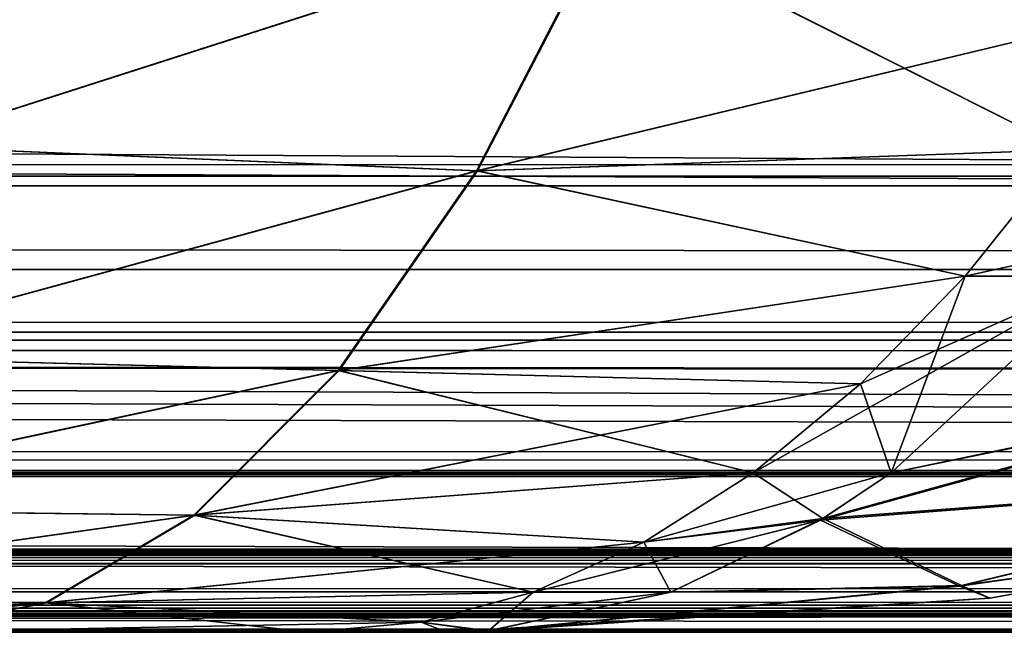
# Model space of a CAD drawing. Header units: millimetres. Extents: x -125 to 125, y -4 to 54.
# Tile 68 of 612: x -108.472 to -108.016, y -2 to -1.716. Entities that reach past the tile are written whole.
import ezdxf

# ---------------------------------------------------------------- set-up
doc = ezdxf.new("R2010")
doc.units = ezdxf.units.MM
doc.header["$LTSCALE"] = 65.185185
for name, color, linetype in [('105', 7, 'CONTINUOUS'), ('106', 7, 'CONTINUOUS'), ('107', 7, 'CONTINUOUS'), ('108', 7, 'CONTINUOUS'), ('112', 7, 'CONTINUOUS'), ('113', 7, 'CONTINUOUS'), ('116', 7, 'CONTINUOUS'), ('173', 7, 'CONTINUOUS'), ('175', 7, 'CONTINUOUS'), ('18', 7, 'CONTINUOUS'), ('22', 7, 'CONTINUOUS'), ('6', 7, 'CONTINUOUS'), ('69', 7, 'CONTINUOUS'), ('70', 7, 'CONTINUOUS'), ('71', 7, 'CONTINUOUS'), ('72', 7, 'CONTINUOUS'), ('76', 7, 'CONTINUOUS'), ('77', 7, 'CONTINUOUS'), ('80', 7, 'CONTINUOUS')]:
    doc.layers.add(name, color=color, linetype=linetype)

msp = doc.modelspace()

# ---------------------------------------------------------------- linework, layer by layer
at = {"layer": '105', "color": 7, "linetype": 'Continuous'}
for points in [[(-108.33803, -2, -75.64043), (-108.52947, -2, -74.29017), (-108.52915, -2, -75.70972), (-108.33803, -2, -75.64043)], [(-108.33803, -2, -74.35957), (-108.52947, -2, -74.29017), (-108.33803, -2, -75.64043), (-108.33803, -2, -74.35957)], [(-108.27414, -2, -75.61401), (-108.33803, -2, -74.35957), (-108.33803, -2, -75.64043), (-108.27414, -2, -75.61401)], [(-108.27414, -2, -74.38599), (-108.33803, -2, -74.35957), (-108.27414, -2, -75.61401), (-108.27414, -2, -74.38599)]]:
    msp.add_3dface(points, dxfattribs=at)
at = {"layer": '106', "color": 7, "linetype": 'Continuous'}
for points in [[(-107.81978, -1.9477, -74.38599), (-108.0227, -1.98413, -74.38599), (-107.82348, -1.94856, -75.61401), (-107.81978, -1.9477, -74.38599)], [(-107.82348, -1.94856, -75.61401), (-108.0227, -1.98413, -74.38599), (-108.0227, -1.98413, -75.61401), (-107.82348, -1.94856, -75.61401)], [(-108.0227, -1.98413, -74.38599), (-108.27414, -2, -74.38599), (-108.0227, -1.98413, -75.61401), (-108.0227, -1.98413, -74.38599)], [(-108.27414, -2, -74.38599), (-108.27414, -2, -75.61401), (-108.0227, -1.98413, -75.61401), (-108.27414, -2, -74.38599)]]:
    msp.add_3dface(points, dxfattribs=at)
at = {"layer": '107', "color": 7, "linetype": 'Continuous'}
for points in [[(-108.03411, -1.83503, -73.62451), (-107.9553, -1.8176, -73.61483), (-107.98706, -1.77658, -73.51071), (-108.03411, -1.83503, -73.62451)], [(-107.97022, -1.83503, -73.65093), (-107.9553, -1.8176, -73.61483), (-108.03411, -1.83503, -73.62451), (-107.97022, -1.83503, -73.65093)], [(-108.13223, -1.92611, -73.86182), (-107.97022, -1.83503, -73.65093), (-108.08258, -1.88494, -73.74173), (-108.13223, -1.92611, -73.86182)], [(-108.06834, -1.92611, -73.88824), (-107.97022, -1.83503, -73.65093), (-108.13223, -1.92611, -73.86182), (-108.06834, -1.92611, -73.88824)], [(-108.08258, -1.88494, -73.74173), (-107.97022, -1.83503, -73.65093), (-108.03411, -1.83503, -73.62451), (-108.08258, -1.88494, -73.74173)], [(-108.18284, -1.95832, -73.98422), (-108.06834, -1.92611, -73.88824), (-108.13223, -1.92611, -73.86182), (-108.18284, -1.95832, -73.98422)], [(-108.10104, -1.94802, -73.96733), (-108.06834, -1.92611, -73.88824), (-108.18284, -1.95832, -73.98422), (-108.10104, -1.94802, -73.96733)], [(-108.23417, -1.98144, -74.10837), (-108.10104, -1.94802, -73.96733), (-108.18284, -1.95832, -73.98422), (-108.23417, -1.98144, -74.10837)], [(-108.17028, -1.98144, -74.13478), (-108.10104, -1.94802, -73.96733), (-108.23417, -1.98144, -74.10837), (-108.17028, -1.98144, -74.13478)], [(-108.28598, -1.99535, -74.23368), (-108.17028, -1.98144, -74.13478), (-108.23417, -1.98144, -74.10837), (-108.28598, -1.99535, -74.23368)], [(-108.25584, -1.99943, -74.34174), (-108.17028, -1.98144, -74.13478), (-108.28598, -1.99535, -74.23368), (-108.25584, -1.99943, -74.34174)], [(-108.33803, -2, -74.35957), (-108.25584, -1.99943, -74.34174), (-108.28598, -1.99535, -74.23368), (-108.33803, -2, -74.35957)], [(-108.33803, -2, -74.35957), (-108.27414, -2, -74.38599), (-108.25584, -1.99943, -74.34174), (-108.33803, -2, -74.35957)]]:
    msp.add_3dface(points, dxfattribs=at)
at = {"layer": '108', "color": 7, "linetype": 'Continuous'}
for points in [[(-108.52866, -1.77486, -73.33729), (-108.2, -1.66941, -73.23922), (-108.48445, -1.65201, -73.13665), (-108.52866, -1.77486, -73.33729)], [(-108.26035, -1.78624, -73.43174), (-108.2, -1.66941, -73.23922), (-108.52866, -1.77486, -73.33729), (-108.26035, -1.78624, -73.43174)], [(-108.26035, -1.78624, -73.43174), (-107.94164, -1.70989, -73.40085), (-108.2, -1.66941, -73.23922), (-108.26035, -1.78624, -73.43174)], [(-107.98706, -1.77658, -73.51071), (-107.94164, -1.70989, -73.40085), (-108.26035, -1.78624, -73.43174), (-107.98706, -1.77658, -73.51071)], [(-108.57571, -1.87229, -73.55083), (-108.26035, -1.78624, -73.43174), (-108.52866, -1.77486, -73.33729), (-108.57571, -1.87229, -73.55083)], [(-108.03411, -1.83503, -73.62451), (-107.98706, -1.77658, -73.51071), (-108.26035, -1.78624, -73.43174), (-108.03411, -1.83503, -73.62451)], [(-108.32437, -1.8788, -73.63593), (-108.26035, -1.78624, -73.43174), (-108.57571, -1.87229, -73.55083), (-108.32437, -1.8788, -73.63593)], [(-108.32437, -1.8788, -73.63593), (-108.03411, -1.83503, -73.62451), (-108.26035, -1.78624, -73.43174), (-108.32437, -1.8788, -73.63593)], [(-108.08258, -1.88494, -73.74173), (-108.03411, -1.83503, -73.62451), (-108.32437, -1.8788, -73.63593), (-108.08258, -1.88494, -73.74173)], [(-108.62494, -1.9429, -73.7742), (-108.32437, -1.8788, -73.63593), (-108.57571, -1.87229, -73.55083), (-108.62494, -1.9429, -73.7742)], [(-108.39117, -1.94583, -73.84901), (-108.32437, -1.8788, -73.63593), (-108.62494, -1.9429, -73.7742), (-108.39117, -1.94583, -73.84901)], [(-108.39117, -1.94583, -73.84901), (-108.08258, -1.88494, -73.74173), (-108.32437, -1.8788, -73.63593), (-108.39117, -1.94583, -73.84901)], [(-108.13223, -1.92611, -73.86182), (-108.08258, -1.88494, -73.74173), (-108.39117, -1.94583, -73.84901), (-108.13223, -1.92611, -73.86182)], [(-108.18284, -1.95832, -73.98422), (-108.13223, -1.92611, -73.86182), (-108.39117, -1.94583, -73.84901), (-108.18284, -1.95832, -73.98422)], [(-108.67562, -1.98567, -74.00421), (-108.39117, -1.94583, -73.84901), (-108.62494, -1.9429, -73.7742), (-108.67562, -1.98567, -74.00421)], [(-108.45985, -1.98641, -74.06808), (-108.39117, -1.94583, -73.84901), (-108.67562, -1.98567, -74.00421), (-108.45985, -1.98641, -74.06808)], [(-108.45985, -1.98641, -74.06808), (-108.18284, -1.95832, -73.98422), (-108.39117, -1.94583, -73.84901), (-108.45985, -1.98641, -74.06808)], [(-108.23417, -1.98144, -74.10837), (-108.18284, -1.95832, -73.98422), (-108.45985, -1.98641, -74.06808), (-108.23417, -1.98144, -74.10837)], [(-108.28598, -1.99535, -74.23368), (-108.23417, -1.98144, -74.10837), (-108.45985, -1.98641, -74.06808), (-108.28598, -1.99535, -74.23368)], [(-108.72694, -2, -74.23759), (-108.45985, -1.98641, -74.06808), (-108.67562, -1.98567, -74.00421), (-108.72694, -2, -74.23759)], [(-108.72694, -2, -74.23759), (-108.59197, -2, -74.27153), (-108.45985, -1.98641, -74.06808), (-108.72694, -2, -74.23759)], [(-108.59197, -2, -74.27153), (-108.52947, -2, -74.29017), (-108.45985, -1.98641, -74.06808), (-108.59197, -2, -74.27153)], [(-108.52947, -2, -74.29017), (-108.28598, -1.99535, -74.23368), (-108.45985, -1.98641, -74.06808), (-108.52947, -2, -74.29017)], [(-108.52947, -2, -74.29017), (-108.33803, -2, -74.35957), (-108.28598, -1.99535, -74.23368), (-108.52947, -2, -74.29017)]]:
    msp.add_3dface(points, dxfattribs=at)
at = {"layer": '112', "color": 7, "linetype": 'Continuous'}
for points in [[(-108.52812, -1.77489, -76.66254), (-108.48387, -1.65205, -76.86316), (-108.19944, -1.66945, -76.76055), (-108.52812, -1.77489, -76.66254)], [(-108.25983, -1.78627, -76.56805), (-108.52812, -1.77489, -76.66254), (-108.19944, -1.66945, -76.76055), (-108.25983, -1.78627, -76.56805)], [(-108.25983, -1.78627, -76.56805), (-108.19944, -1.66945, -76.76055), (-107.98706, -1.77658, -76.48929), (-108.25983, -1.78627, -76.56805)], [(-107.98706, -1.77658, -76.48929), (-108.19944, -1.66945, -76.76055), (-107.94164, -1.70989, -76.59915), (-107.98706, -1.77658, -76.48929)], [(-108.57521, -1.87231, -76.44902), (-108.52812, -1.77489, -76.66254), (-108.25983, -1.78627, -76.56805), (-108.57521, -1.87231, -76.44902)], [(-108.03411, -1.83503, -76.37549), (-108.25983, -1.78627, -76.56805), (-107.98706, -1.77658, -76.48929), (-108.03411, -1.83503, -76.37549)], [(-108.32388, -1.87881, -76.36388), (-108.57521, -1.87231, -76.44902), (-108.25983, -1.78627, -76.56805), (-108.32388, -1.87881, -76.36388)], [(-108.32388, -1.87881, -76.36388), (-108.25983, -1.78627, -76.56805), (-108.03411, -1.83503, -76.37549), (-108.32388, -1.87881, -76.36388)], [(-108.08258, -1.88494, -76.25827), (-108.32388, -1.87881, -76.36388), (-108.03411, -1.83503, -76.37549), (-108.08258, -1.88494, -76.25827)], [(-108.62446, -1.94291, -76.22567), (-108.57521, -1.87231, -76.44902), (-108.32388, -1.87881, -76.36388), (-108.62446, -1.94291, -76.22567)], [(-108.39071, -1.94583, -76.15082), (-108.62446, -1.94291, -76.22567), (-108.32388, -1.87881, -76.36388), (-108.39071, -1.94583, -76.15082)], [(-108.39071, -1.94583, -76.15082), (-108.32388, -1.87881, -76.36388), (-108.13223, -1.92611, -76.13818), (-108.39071, -1.94583, -76.15082)], [(-108.13223, -1.92611, -76.13818), (-108.32388, -1.87881, -76.36388), (-108.08258, -1.88494, -76.25827), (-108.13223, -1.92611, -76.13818)], [(-108.18284, -1.95832, -76.01578), (-108.39071, -1.94583, -76.15082), (-108.13223, -1.92611, -76.13818), (-108.18284, -1.95832, -76.01578)], [(-108.67519, -1.98568, -75.99568), (-108.62446, -1.94291, -76.22567), (-108.39071, -1.94583, -76.15082), (-108.67519, -1.98568, -75.99568)], [(-108.45943, -1.98641, -75.93178), (-108.67519, -1.98568, -75.99568), (-108.39071, -1.94583, -76.15082), (-108.45943, -1.98641, -75.93178)], [(-108.45943, -1.98641, -75.93178), (-108.39071, -1.94583, -76.15082), (-108.23417, -1.98144, -75.89163), (-108.45943, -1.98641, -75.93178)], [(-108.23417, -1.98144, -75.89163), (-108.39071, -1.94583, -76.15082), (-108.18284, -1.95832, -76.01578), (-108.23417, -1.98144, -75.89163)], [(-108.28598, -1.99535, -75.76632), (-108.45943, -1.98641, -75.93178), (-108.23417, -1.98144, -75.89163), (-108.28598, -1.99535, -75.76632)], [(-108.52915, -2, -75.70972), (-108.67519, -1.98568, -75.99568), (-108.45943, -1.98641, -75.93178), (-108.52915, -2, -75.70972)], [(-108.33803, -2, -75.64043), (-108.52915, -2, -75.70972), (-108.45943, -1.98641, -75.93178), (-108.33803, -2, -75.64043)], [(-108.33803, -2, -75.64043), (-108.45943, -1.98641, -75.93178), (-108.28598, -1.99535, -75.76632), (-108.33803, -2, -75.64043)]]:
    msp.add_3dface(points, dxfattribs=at)
at = {"layer": '113', "color": 7, "linetype": 'Continuous'}
for points in [[(-108.06833, -1.92611, -76.11176), (-107.97022, -1.83502, -76.34907), (-107.8862, -1.88824, -76.14696), (-108.06833, -1.92611, -76.11176)], [(-108.09999, -1.94737, -76.03521), (-107.8862, -1.88824, -76.14696), (-107.81707, -1.92579, -75.90113), (-108.09999, -1.94737, -76.03521)], [(-108.09999, -1.94737, -76.03521), (-108.06833, -1.92611, -76.11176), (-107.8862, -1.88824, -76.14696), (-108.09999, -1.94737, -76.03521)], [(-108.0358, -1.97838, -75.78495), (-108.09999, -1.94737, -76.03521), (-107.81707, -1.92579, -75.90113), (-108.0358, -1.97838, -75.78495)], [(-107.82348, -1.94856, -75.61401), (-108.0358, -1.97838, -75.78495), (-107.81707, -1.92579, -75.90113), (-107.82348, -1.94856, -75.61401)], [(-108.17027, -1.98144, -75.86522), (-108.09999, -1.94737, -76.03521), (-108.0358, -1.97838, -75.78495), (-108.17027, -1.98144, -75.86522)], [(-107.82348, -1.94856, -75.61401), (-108.0227, -1.98413, -75.61401), (-108.0358, -1.97838, -75.78495), (-107.82348, -1.94856, -75.61401)], [(-108.0227, -1.98413, -75.61401), (-108.25476, -1.99936, -75.66094), (-108.0358, -1.97838, -75.78495), (-108.0227, -1.98413, -75.61401)], [(-108.25476, -1.99936, -75.66094), (-108.17027, -1.98144, -75.86522), (-108.0358, -1.97838, -75.78495), (-108.25476, -1.99936, -75.66094)], [(-108.0227, -1.98413, -75.61401), (-108.27414, -2, -75.61401), (-108.25476, -1.99936, -75.66094), (-108.0227, -1.98413, -75.61401)]]:
    msp.add_3dface(points, dxfattribs=at)
at = {"layer": '116', "color": 7, "linetype": 'Continuous'}
for points in [[(-107.97022, -1.83503, -73.65093), (-108.06834, -1.92611, -73.88824), (-107.88701, -1.88907, -73.85539), (-107.97022, -1.83503, -73.65093)], [(-108.10104, -1.94802, -73.96733), (-107.81777, -1.9263, -74.10121), (-107.88701, -1.88907, -73.85539), (-108.10104, -1.94802, -73.96733)], [(-108.06834, -1.92611, -73.88824), (-108.10104, -1.94802, -73.96733), (-107.88701, -1.88907, -73.85539), (-108.06834, -1.92611, -73.88824)], [(-108.10104, -1.94802, -73.96733), (-108.03671, -1.9787, -74.21755), (-107.81777, -1.9263, -74.10121), (-108.10104, -1.94802, -73.96733)], [(-108.03671, -1.9787, -74.21755), (-107.81978, -1.9477, -74.38599), (-107.81777, -1.9263, -74.10121), (-108.03671, -1.9787, -74.21755)], [(-108.10104, -1.94802, -73.96733), (-108.17028, -1.98144, -74.13478), (-108.03671, -1.9787, -74.21755), (-108.10104, -1.94802, -73.96733)], [(-108.0227, -1.98413, -74.38599), (-107.81978, -1.9477, -74.38599), (-108.03671, -1.9787, -74.21755), (-108.0227, -1.98413, -74.38599)], [(-108.17028, -1.98144, -74.13478), (-108.25584, -1.99943, -74.34174), (-108.03671, -1.9787, -74.21755), (-108.17028, -1.98144, -74.13478)], [(-108.25584, -1.99943, -74.34174), (-108.0227, -1.98413, -74.38599), (-108.03671, -1.9787, -74.21755), (-108.25584, -1.99943, -74.34174)], [(-108.27414, -2, -74.38599), (-108.0227, -1.98413, -74.38599), (-108.25584, -1.99943, -74.34174), (-108.27414, -2, -74.38599)]]:
    msp.add_3dface(points, dxfattribs=at)
at = {"layer": '173', "color": 7, "linetype": 'Continuous'}
for points in [[(-121.49956, -1.80982, -121.85317), (-99.47724, -1.83198, -121.7287), (-121.16197, -1.70302, -121.59976), (-121.49956, -1.80982, -121.85317)], [(-121.16197, -1.70302, -121.59976), (-99.47724, -1.83198, -121.7287), (-99.13469, -1.7032, -121.41493), (-121.16197, -1.70302, -121.59976)], [(-121.58192, -1.83191, -121.915), (-99.47724, -1.83198, -121.7287), (-121.49956, -1.80982, -121.85317), (-121.58192, -1.83191, -121.915)], [(-121.71905, -1.86543, -122.01792), (-99.83429, -1.92508, -122.05506), (-121.58192, -1.83191, -121.915), (-121.71905, -1.86543, -122.01792)], [(-121.58192, -1.83191, -121.915), (-99.83429, -1.92508, -122.05506), (-99.47724, -1.83198, -121.7287), (-121.58192, -1.83191, -121.915)], [(-121.94628, -1.91232, -122.18849), (-99.83429, -1.92508, -122.05506), (-121.71905, -1.86543, -122.01792), (-121.94628, -1.91232, -122.18849)], [(-122.01871, -1.92507, -122.24285), (-99.83429, -1.92508, -122.05506), (-121.94628, -1.91232, -122.18849), (-122.01871, -1.92507, -122.24285)], [(-122.18011, -1.94978, -122.36402), (-100.20058, -1.98132, -122.38989), (-122.01871, -1.92507, -122.24285), (-122.18011, -1.94978, -122.36402)], [(-122.01871, -1.92507, -122.24285), (-100.20058, -1.98132, -122.38989), (-99.83429, -1.92508, -122.05506), (-122.01871, -1.92507, -122.24285)], [(-122.41901, -1.97715, -122.54336), (-100.20058, -1.98132, -122.38989), (-122.18011, -1.94978, -122.36402), (-122.41901, -1.97715, -122.54336)], [(-122.46625, -1.98129, -122.57881), (-100.20058, -1.98132, -122.38989), (-122.41901, -1.97715, -122.54336), (-122.46625, -1.98129, -122.57881)], [(-112.77014, -2, -122.8263), (-102.62212, -2, -122.74287), (-122.46625, -1.98129, -122.57881), (-112.77014, -2, -122.8263)], [(-122.46625, -1.98129, -122.57881), (-102.62212, -2, -122.74287), (-100.20058, -1.98132, -122.38989), (-122.46625, -1.98129, -122.57881)]]:
    msp.add_3dface(points, dxfattribs=at)
at = {"layer": '175', "color": 7, "linetype": 'Continuous'}
for points in [[(-121.16197, -1.70302, 121.59976), (-99.47724, -1.83198, 121.7287), (-121.22527, -1.72512, 121.64728), (-121.16197, -1.70302, 121.59976)], [(-99.13469, -1.7032, 121.41493), (-99.47724, -1.83198, 121.7287), (-121.16197, -1.70302, 121.59976), (-99.13469, -1.7032, 121.41493)], [(-121.22527, -1.72512, 121.64728), (-99.47724, -1.83198, 121.7287), (-121.49956, -1.80982, 121.85317), (-121.22527, -1.72512, 121.64728)], [(-99.47724, -1.83198, 121.7287), (-121.58192, -1.83191, 121.915), (-121.49956, -1.80982, 121.85317), (-99.47724, -1.83198, 121.7287)], [(-121.58192, -1.83191, 121.915), (-99.83429, -1.92508, 122.05506), (-121.64161, -1.847, 121.9598), (-121.58192, -1.83191, 121.915)], [(-99.47724, -1.83198, 121.7287), (-99.83429, -1.92508, 122.05506), (-121.58192, -1.83191, 121.915), (-99.47724, -1.83198, 121.7287)], [(-121.64161, -1.847, 121.9598), (-99.83429, -1.92508, 122.05506), (-121.71905, -1.86543, 122.01792), (-121.64161, -1.847, 121.9598)], [(-121.71905, -1.86543, 122.01792), (-99.83429, -1.92508, 122.05506), (-121.94628, -1.91232, 122.18849), (-121.71905, -1.86543, 122.01792)], [(-99.83429, -1.92508, 122.05506), (-122.01871, -1.92507, 122.24285), (-121.94628, -1.91232, 122.18849), (-99.83429, -1.92508, 122.05506)], [(-122.01871, -1.92507, 122.24285), (-100.20058, -1.98132, 122.38989), (-122.06293, -1.93235, 122.27606), (-122.01871, -1.92507, 122.24285)], [(-99.83429, -1.92508, 122.05506), (-100.20058, -1.98132, 122.38989), (-122.01871, -1.92507, 122.24285), (-99.83429, -1.92508, 122.05506)], [(-122.06293, -1.93235, 122.27606), (-100.20058, -1.98132, 122.38989), (-122.18011, -1.94978, 122.36402), (-122.06293, -1.93235, 122.27606)], [(-122.18011, -1.94978, 122.36402), (-100.20058, -1.98132, 122.38989), (-122.41901, -1.97715, 122.54336), (-122.18011, -1.94978, 122.36402)], [(-100.20058, -1.98132, 122.38989), (-122.46625, -1.98129, 122.57881), (-122.41901, -1.97715, 122.54336), (-100.20058, -1.98132, 122.38989)], [(-100.20058, -1.98132, 122.38989), (-112.81547, -2, 122.82662), (-122.46625, -1.98129, 122.57881), (-100.20058, -1.98132, 122.38989)], [(-102.65187, -2, 122.7431), (-112.81547, -2, 122.82662), (-100.20058, -1.98132, 122.38989), (-102.65187, -2, 122.7431)]]:
    msp.add_3dface(points, dxfattribs=at)
at = {"layer": '18', "color": 7, "linetype": 'Continuous'}
for points in [[(123.83451, -1.70592, -124.78966), (123.83451, -1.78871, -124.74226), (-123.83451, -1.70592, -124.78966), (123.83451, -1.70592, -124.78966)], [(-123.83451, -1.70592, -124.78966), (123.83451, -1.78871, -124.74226), (-123.83451, -1.78871, -124.74226), (-123.83451, -1.70592, -124.78966)], [(-123.83451, -1.78871, -124.74226), (123.83451, -1.86098, -124.68), (-123.83451, -1.86098, -124.68), (-123.83451, -1.78871, -124.74226)], [(123.83451, -1.78871, -124.74226), (123.83451, -1.86098, -124.68), (-123.83451, -1.78871, -124.74226), (123.83451, -1.78871, -124.74226)], [(-123.83451, -1.92012, -124.60514), (-123.83451, -1.86098, -124.68), (-41.06682, -1.95076, -124.55041), (-123.83451, -1.92012, -124.60514)], [(38.93318, -1.95076, -124.55041), (-38.93318, -1.95076, -124.55041), (-123.83451, -1.86098, -124.68), (38.93318, -1.95076, -124.55041)], [(-38.93318, -1.95076, -124.55041), (-41.06682, -1.95076, -124.55041), (-123.83451, -1.86098, -124.68), (-38.93318, -1.95076, -124.55041)], [(123.83451, -1.86098, -124.68), (123.83451, -1.92012, -124.60514), (-123.83451, -1.86098, -124.68), (123.83451, -1.86098, -124.68)], [(41.06682, -1.95076, -124.55041), (38.93318, -1.95076, -124.55041), (-123.83451, -1.86098, -124.68), (41.06682, -1.95076, -124.55041)], [(123.83451, -1.92012, -124.60514), (41.06682, -1.95076, -124.55041), (-123.83451, -1.86098, -124.68), (123.83451, -1.92012, -124.60514)], [(-41.13686, -1.95137, -124.54913), (-123.83451, -1.92012, -124.60514), (-41.06682, -1.95076, -124.55041), (-41.13686, -1.95137, -124.54913)], [(-41.34395, -1.96008, -124.5298), (-123.83451, -1.92012, -124.60514), (-41.27409, -1.95605, -124.53901), (-41.34395, -1.96008, -124.5298)], [(-41.36522, -1.9615, -124.52643), (-123.83451, -1.92012, -124.60514), (-41.34395, -1.96008, -124.5298), (-41.36522, -1.9615, -124.52643)], [(-123.83451, -1.96396, -124.52041), (-123.83451, -1.92012, -124.60514), (-41.36522, -1.9615, -124.52643), (-123.83451, -1.96396, -124.52041)], [(-41.27409, -1.95605, -124.53901), (-123.83451, -1.92012, -124.60514), (-41.20579, -1.95316, -124.54533), (-41.27409, -1.95605, -124.53901)], [(-41.20579, -1.95316, -124.54533), (-123.83451, -1.92012, -124.60514), (-41.13686, -1.95137, -124.54913), (-41.20579, -1.95316, -124.54533)], [(-41.41591, -1.96522, -124.51725), (-123.83451, -1.96396, -124.52041), (-41.36522, -1.9615, -124.52643), (-41.41591, -1.96522, -124.51725)], [(-41.56669, -1.97833, -124.47963), (-123.83451, -1.96396, -124.52041), (-41.49017, -1.97138, -124.50077), (-41.56669, -1.97833, -124.47963)], [(-123.83451, -1.99092, -124.4289), (-123.83451, -1.96396, -124.52041), (-41.66046, -1.98704, -124.44714), (-123.83451, -1.99092, -124.4289)], [(-41.64256, -1.98541, -124.45395), (-123.83451, -1.96396, -124.52041), (-41.56669, -1.97833, -124.47963), (-41.64256, -1.98541, -124.45395)], [(-41.49017, -1.97138, -124.50077), (-123.83451, -1.96396, -124.52041), (-41.41591, -1.96522, -124.51725), (-41.49017, -1.97138, -124.50077)], [(-41.66046, -1.98704, -124.44714), (-123.83451, -1.96396, -124.52041), (-41.64256, -1.98541, -124.45395), (-41.66046, -1.98704, -124.44714)], [(-41.71341, -1.99166, -124.42498), (-123.83451, -1.99092, -124.4289), (-41.66046, -1.98704, -124.44714), (-41.71341, -1.99166, -124.42498)], [(-41.87449, -2, -124.33403), (-123.83451, -2, -124.33403), (-123.83451, -1.99092, -124.4289), (-41.87449, -2, -124.33403)], [(-41.87449, -2, -124.33403), (-123.83451, -1.99092, -124.4289), (-41.82964, -1.99911, -124.36382), (-41.87449, -2, -124.33403)], [(-41.82964, -1.99911, -124.36382), (-123.83451, -1.99092, -124.4289), (-41.77623, -1.99635, -124.39438), (-41.82964, -1.99911, -124.36382)], [(-41.77623, -1.99635, -124.39438), (-123.83451, -1.99092, -124.4289), (-41.71341, -1.99166, -124.42498), (-41.77623, -1.99635, -124.39438)]]:
    msp.add_3dface(points, dxfattribs=at)
at = {"layer": '22', "color": 7, "linetype": 'Continuous'}
for points in [[(-123.83451, -1.70592, 124.78966), (-123.83451, -1.78871, 124.74226), (123.83451, -1.70592, 124.78966), (-123.83451, -1.70592, 124.78966)], [(123.83451, -1.70592, 124.78966), (-123.83451, -1.78871, 124.74226), (123.83451, -1.78871, 124.74226), (123.83451, -1.70592, 124.78966)], [(-123.83451, -1.78871, 124.74226), (-123.83451, -1.86098, 124.68), (123.83451, -1.78871, 124.74226), (-123.83451, -1.78871, 124.74226)], [(123.83451, -1.78871, 124.74226), (-123.83451, -1.86098, 124.68), (123.83451, -1.86098, 124.68), (123.83451, -1.78871, 124.74226)], [(-123.83451, -1.86098, 124.68), (-123.83451, -1.92012, 124.60514), (123.83451, -1.86098, 124.68), (-123.83451, -1.86098, 124.68)], [(-123.83451, -1.92012, 124.60514), (-41.06682, -1.95076, 124.55041), (123.83451, -1.86098, 124.68), (-123.83451, -1.92012, 124.60514)], [(-123.83451, -1.92012, 124.60514), (-123.83451, -1.96396, 124.52041), (-41.06682, -1.95076, 124.55041), (-123.83451, -1.92012, 124.60514)], [(-41.06682, -1.95076, 124.55041), (-123.83451, -1.96396, 124.52041), (-41.13385, -1.95132, 124.54923), (-41.06682, -1.95076, 124.55041)], [(-41.13385, -1.95132, 124.54923), (-123.83451, -1.96396, 124.52041), (-41.20222, -1.95304, 124.54558), (-41.13385, -1.95132, 124.54923)], [(-41.20222, -1.95304, 124.54558), (-123.83451, -1.96396, 124.52041), (-41.27308, -1.956, 124.53912), (-41.20222, -1.95304, 124.54558)], [(-41.27308, -1.956, 124.53912), (-123.83451, -1.96396, 124.52041), (-41.34644, -1.96024, 124.52942), (-41.27308, -1.956, 124.53912)], [(-41.34644, -1.96024, 124.52942), (-123.83451, -1.96396, 124.52041), (-41.3651, -1.96149, 124.52646), (-41.34644, -1.96024, 124.52942)], [(-41.3651, -1.96149, 124.52646), (-123.83451, -1.96396, 124.52041), (-41.42281, -1.96576, 124.51587), (-41.3651, -1.96149, 124.52646)], [(-123.83451, -1.96396, 124.52041), (-123.83451, -1.99092, 124.4289), (-41.42281, -1.96576, 124.51587), (-123.83451, -1.96396, 124.52041)], [(-41.42281, -1.96576, 124.51587), (-123.83451, -1.99092, 124.4289), (-41.50208, -1.97244, 124.49775), (-41.42281, -1.96576, 124.51587)], [(-41.50208, -1.97244, 124.49775), (-123.83451, -1.99092, 124.4289), (-41.58066, -1.97964, 124.47527), (-41.50208, -1.97244, 124.49775)], [(-41.58066, -1.97964, 124.47527), (-123.83451, -1.99092, 124.4289), (-41.65427, -1.98648, 124.44952), (-41.58066, -1.97964, 124.47527)], [(-41.65427, -1.98648, 124.44952), (-123.83451, -1.99092, 124.4289), (-41.66046, -1.98704, 124.44712), (-41.65427, -1.98648, 124.44952)], [(-41.66046, -1.98704, 124.44712), (-123.83451, -1.99092, 124.4289), (-41.72005, -1.9922, 124.42199), (-41.66046, -1.98704, 124.44712)], [(-123.83451, -1.99092, 124.4289), (-123.83451, -2, 124.33403), (-41.72005, -1.9922, 124.42199), (-123.83451, -1.99092, 124.4289)], [(-41.72005, -1.9922, 124.42199), (-123.83451, -2, 124.33403), (-41.77778, -1.99644, 124.39357), (-41.72005, -1.9922, 124.42199)], [(-41.77778, -1.99644, 124.39357), (-123.83451, -2, 124.33403), (-41.82931, -1.9991, 124.36402), (-41.77778, -1.99644, 124.39357)], [(-123.83451, -2, 124.33403), (-41.87449, -2, 124.33403), (-41.82931, -1.9991, 124.36402), (-123.83451, -2, 124.33403)]]:
    msp.add_3dface(points, dxfattribs=at)
at = {"layer": '6', "color": 7, "linetype": 'Continuous'}
for points in [[(-61.76268, -2, 122.4865), (-123.83451, -2, 124.33403), (-71.92165, -2, 122.53836), (-61.76268, -2, 122.4865)], [(-71.92165, -2, 122.53836), (-123.83451, -2, 124.33403), (-82.14025, -2, 122.59842), (-71.92165, -2, 122.53836)], [(-82.14025, -2, 122.59842), (-123.83451, -2, 124.33403), (-92.40305, -2, 122.66685), (-82.14025, -2, 122.59842)], [(-92.40305, -2, 122.66685), (-123.83451, -2, 124.33403), (-102.65187, -2, 122.7431), (-92.40305, -2, 122.66685)], [(-102.65187, -2, 122.7431), (-123.83451, -2, 124.33403), (-112.81547, -2, 122.82662), (-102.65187, -2, 122.7431)], [(-51.70251, -2, 122.44283), (-123.83451, -2, 124.33403), (-61.76268, -2, 122.4865), (-51.70251, -2, 122.44283)], [(-41.87449, -2, 124.33403), (-123.83451, -2, 124.33403), (-41.95123, -2, 124.20445), (-41.87449, -2, 124.33403)], [(-41.95123, -2, 124.20445), (-123.83451, -2, 124.33403), (-42.00732, -2, 124.06544), (-41.95123, -2, 124.20445)], [(-42.00732, -2, 124.06544), (-123.83451, -2, 124.33403), (-42.04205, -2, 123.91889), (-42.00732, -2, 124.06544)], [(-42.04205, -2, 123.91889), (-123.83451, -2, 124.33403), (-42.0544, -2, 123.76197), (-42.04205, -2, 123.91889)], [(-42.0544, -2, 123.76197), (-123.83451, -2, 124.33403), (-42.0544, -2, 123.14555), (-42.0544, -2, 123.76197)], [(-42.0544, -2, 123.14555), (-123.83451, -2, 124.33403), (-51.70251, -2, 122.44283), (-42.0544, -2, 123.14555)], [(-123.83451, -2, -124.33403), (-41.87449, -2, -124.33403), (-122.91759, -2, -122.91759), (-123.83451, -2, -124.33403)], [(-122.91759, -2, -122.91759), (-41.87449, -2, -124.33403), (-112.77014, -2, -122.8263), (-122.91759, -2, -122.91759)], [(-112.77014, -2, -122.8263), (-41.87449, -2, -124.33403), (-102.62212, -2, -122.74287), (-112.77014, -2, -122.8263)]]:
    msp.add_3dface(points, dxfattribs=at)
at = {"layer": '69', "color": 7, "linetype": 'Continuous'}
for points in [[(-108.33803, -2, 74.35957), (-108.52915, -2, 75.70972), (-108.52947, -2, 74.29017), (-108.33803, -2, 74.35957)], [(-108.33803, -2, 75.64043), (-108.52915, -2, 75.70972), (-108.33803, -2, 74.35957), (-108.33803, -2, 75.64043)], [(-108.27414, -2, 75.61401), (-108.33803, -2, 75.64043), (-108.27414, -2, 74.38599), (-108.27414, -2, 75.61401)], [(-108.27414, -2, 74.38599), (-108.33803, -2, 75.64043), (-108.33803, -2, 74.35957), (-108.27414, -2, 74.38599)]]:
    msp.add_3dface(points, dxfattribs=at)
at = {"layer": '70', "color": 7, "linetype": 'Continuous'}
for points in [[(-107.81978, -1.9477, 75.61401), (-108.0227, -1.98413, 75.61401), (-107.82348, -1.94856, 74.38599), (-107.81978, -1.9477, 75.61401)], [(-107.82348, -1.94856, 74.38599), (-108.0227, -1.98413, 75.61401), (-108.0227, -1.98413, 74.38599), (-107.82348, -1.94856, 74.38599)], [(-108.0227, -1.98413, 75.61401), (-108.27414, -2, 75.61401), (-108.0227, -1.98413, 74.38599), (-108.0227, -1.98413, 75.61401)], [(-108.27414, -2, 75.61401), (-108.27414, -2, 74.38599), (-108.0227, -1.98413, 74.38599), (-108.27414, -2, 75.61401)]]:
    msp.add_3dface(points, dxfattribs=at)
at = {"layer": '71', "color": 7, "linetype": 'Continuous'}
for points in [[(-108.03411, -1.83503, 73.62451), (-107.98706, -1.77658, 73.51071), (-107.97022, -1.83503, 73.65093), (-108.03411, -1.83503, 73.62451)], [(-108.08258, -1.88494, 73.74173), (-108.03411, -1.83503, 73.62451), (-108.06834, -1.92611, 73.88824), (-108.08258, -1.88494, 73.74173)], [(-108.06834, -1.92611, 73.88824), (-108.03411, -1.83503, 73.62451), (-107.97022, -1.83503, 73.65093), (-108.06834, -1.92611, 73.88824)], [(-108.13223, -1.92611, 73.86182), (-108.08258, -1.88494, 73.74173), (-108.06834, -1.92611, 73.88824), (-108.13223, -1.92611, 73.86182)], [(-108.18284, -1.95832, 73.98422), (-108.13223, -1.92611, 73.86182), (-108.09999, -1.94737, 73.96479), (-108.18284, -1.95832, 73.98422)], [(-108.09999, -1.94737, 73.96479), (-108.13223, -1.92611, 73.86182), (-108.06834, -1.92611, 73.88824), (-108.09999, -1.94737, 73.96479)], [(-108.17028, -1.98144, 74.13478), (-108.18284, -1.95832, 73.98422), (-108.09999, -1.94737, 73.96479), (-108.17028, -1.98144, 74.13478)], [(-108.23417, -1.98144, 74.10837), (-108.18284, -1.95832, 73.98422), (-108.17028, -1.98144, 74.13478), (-108.23417, -1.98144, 74.10837)], [(-108.28598, -1.99535, 74.23368), (-108.23417, -1.98144, 74.10837), (-108.25474, -1.99936, 74.33906), (-108.28598, -1.99535, 74.23368)], [(-108.25474, -1.99936, 74.33906), (-108.23417, -1.98144, 74.10837), (-108.17028, -1.98144, 74.13478), (-108.25474, -1.99936, 74.33906)], [(-108.27414, -2, 74.38599), (-108.33803, -2, 74.35957), (-108.28598, -1.99535, 74.23368), (-108.27414, -2, 74.38599)], [(-108.27414, -2, 74.38599), (-108.28598, -1.99535, 74.23368), (-108.25474, -1.99936, 74.33906), (-108.27414, -2, 74.38599)]]:
    msp.add_3dface(points, dxfattribs=at)
at = {"layer": '72', "color": 7, "linetype": 'Continuous'}
for points in [[(-108.48445, -1.65201, 73.13665), (-108.2, -1.66941, 73.23922), (-108.52866, -1.77486, 73.33729), (-108.48445, -1.65201, 73.13665)], [(-108.2, -1.66941, 73.23922), (-108.26035, -1.78624, 73.43174), (-108.52866, -1.77486, 73.33729), (-108.2, -1.66941, 73.23922)], [(-108.2, -1.66941, 73.23922), (-107.98706, -1.77658, 73.51071), (-108.26035, -1.78624, 73.43174), (-108.2, -1.66941, 73.23922)], [(-107.94164, -1.70989, 73.40085), (-107.98706, -1.77658, 73.51071), (-108.2, -1.66941, 73.23922), (-107.94164, -1.70989, 73.40085)], [(-108.52866, -1.77486, 73.33729), (-108.26035, -1.78624, 73.43174), (-108.57571, -1.87229, 73.55083), (-108.52866, -1.77486, 73.33729)], [(-107.98706, -1.77658, 73.51071), (-108.03411, -1.83503, 73.62451), (-108.26035, -1.78624, 73.43174), (-107.98706, -1.77658, 73.51071)], [(-108.26035, -1.78624, 73.43174), (-108.32437, -1.8788, 73.63593), (-108.57571, -1.87229, 73.55083), (-108.26035, -1.78624, 73.43174)], [(-108.26035, -1.78624, 73.43174), (-108.03411, -1.83503, 73.62451), (-108.32437, -1.8788, 73.63593), (-108.26035, -1.78624, 73.43174)], [(-108.03411, -1.83503, 73.62451), (-108.08258, -1.88494, 73.74173), (-108.32437, -1.8788, 73.63593), (-108.03411, -1.83503, 73.62451)], [(-108.57571, -1.87229, 73.55083), (-108.32437, -1.8788, 73.63593), (-108.62494, -1.9429, 73.7742), (-108.57571, -1.87229, 73.55083)], [(-108.32437, -1.8788, 73.63593), (-108.39117, -1.94583, 73.84901), (-108.62494, -1.9429, 73.7742), (-108.32437, -1.8788, 73.63593)], [(-108.32437, -1.8788, 73.63593), (-108.13223, -1.92611, 73.86182), (-108.39117, -1.94583, 73.84901), (-108.32437, -1.8788, 73.63593)], [(-108.08258, -1.88494, 73.74173), (-108.13223, -1.92611, 73.86182), (-108.32437, -1.8788, 73.63593), (-108.08258, -1.88494, 73.74173)], [(-108.13223, -1.92611, 73.86182), (-108.18284, -1.95832, 73.98422), (-108.39117, -1.94583, 73.84901), (-108.13223, -1.92611, 73.86182)], [(-108.62494, -1.9429, 73.7742), (-108.39117, -1.94583, 73.84901), (-108.67562, -1.98567, 74.00421), (-108.62494, -1.9429, 73.7742)], [(-108.39117, -1.94583, 73.84901), (-108.45985, -1.98641, 74.06808), (-108.67562, -1.98567, 74.00421), (-108.39117, -1.94583, 73.84901)], [(-108.39117, -1.94583, 73.84901), (-108.23417, -1.98144, 74.10837), (-108.45985, -1.98641, 74.06808), (-108.39117, -1.94583, 73.84901)], [(-108.18284, -1.95832, 73.98422), (-108.23417, -1.98144, 74.10837), (-108.39117, -1.94583, 73.84901), (-108.18284, -1.95832, 73.98422)], [(-108.23417, -1.98144, 74.10837), (-108.28598, -1.99535, 74.23368), (-108.45985, -1.98641, 74.06808), (-108.23417, -1.98144, 74.10837)], [(-108.45985, -1.98641, 74.06808), (-108.52947, -2, 74.29017), (-108.67562, -1.98567, 74.00421), (-108.45985, -1.98641, 74.06808)], [(-108.33803, -2, 74.35957), (-108.52947, -2, 74.29017), (-108.45985, -1.98641, 74.06808), (-108.33803, -2, 74.35957)], [(-108.28598, -1.99535, 74.23368), (-108.33803, -2, 74.35957), (-108.45985, -1.98641, 74.06808), (-108.28598, -1.99535, 74.23368)]]:
    msp.add_3dface(points, dxfattribs=at)
at = {"layer": '76', "color": 7, "linetype": 'Continuous'}
for points in [[(-108.48387, -1.65205, 76.86316), (-108.52812, -1.77489, 76.66254), (-108.19944, -1.66945, 76.76055), (-108.48387, -1.65205, 76.86316)], [(-108.19944, -1.66945, 76.76055), (-108.52812, -1.77489, 76.66254), (-108.25983, -1.78627, 76.56805), (-108.19944, -1.66945, 76.76055)], [(-108.19944, -1.66945, 76.76055), (-108.25983, -1.78627, 76.56805), (-107.94164, -1.70989, 76.59915), (-108.19944, -1.66945, 76.76055)], [(-107.94164, -1.70989, 76.59915), (-108.25983, -1.78627, 76.56805), (-107.98706, -1.77658, 76.48929), (-107.94164, -1.70989, 76.59915)], [(-108.52812, -1.77489, 76.66254), (-108.57521, -1.87231, 76.44902), (-108.25983, -1.78627, 76.56805), (-108.52812, -1.77489, 76.66254)], [(-107.98706, -1.77658, 76.48929), (-108.25983, -1.78627, 76.56805), (-108.03411, -1.83503, 76.37549), (-107.98706, -1.77658, 76.48929)], [(-108.25983, -1.78627, 76.56805), (-108.57521, -1.87231, 76.44902), (-108.32388, -1.87881, 76.36388), (-108.25983, -1.78627, 76.56805)], [(-108.25983, -1.78627, 76.56805), (-108.32388, -1.87881, 76.36388), (-108.03411, -1.83503, 76.37549), (-108.25983, -1.78627, 76.56805)], [(-108.03411, -1.83503, 76.37549), (-108.32388, -1.87881, 76.36388), (-108.08258, -1.88494, 76.25827), (-108.03411, -1.83503, 76.37549)], [(-108.57521, -1.87231, 76.44902), (-108.62446, -1.94291, 76.22567), (-108.32388, -1.87881, 76.36388), (-108.57521, -1.87231, 76.44902)], [(-108.32388, -1.87881, 76.36388), (-108.62446, -1.94291, 76.22567), (-108.39071, -1.94583, 76.15082), (-108.32388, -1.87881, 76.36388)], [(-108.32388, -1.87881, 76.36388), (-108.39071, -1.94583, 76.15082), (-108.08258, -1.88494, 76.25827), (-108.32388, -1.87881, 76.36388)], [(-108.08258, -1.88494, 76.25827), (-108.39071, -1.94583, 76.15082), (-108.13223, -1.92611, 76.13818), (-108.08258, -1.88494, 76.25827)], [(-108.13223, -1.92611, 76.13818), (-108.39071, -1.94583, 76.15082), (-108.18284, -1.95832, 76.01578), (-108.13223, -1.92611, 76.13818)], [(-108.62446, -1.94291, 76.22567), (-108.67519, -1.98568, 75.99568), (-108.39071, -1.94583, 76.15082), (-108.62446, -1.94291, 76.22567)], [(-108.39071, -1.94583, 76.15082), (-108.67519, -1.98568, 75.99568), (-108.45943, -1.98641, 75.93178), (-108.39071, -1.94583, 76.15082)], [(-108.39071, -1.94583, 76.15082), (-108.45943, -1.98641, 75.93178), (-108.18284, -1.95832, 76.01578), (-108.39071, -1.94583, 76.15082)], [(-108.18284, -1.95832, 76.01578), (-108.45943, -1.98641, 75.93178), (-108.23417, -1.98144, 75.89163), (-108.18284, -1.95832, 76.01578)], [(-108.23417, -1.98144, 75.89163), (-108.45943, -1.98641, 75.93178), (-108.28598, -1.99535, 75.76632), (-108.23417, -1.98144, 75.89163)], [(-108.67519, -1.98568, 75.99568), (-108.72668, -2, 75.76236), (-108.45943, -1.98641, 75.93178), (-108.67519, -1.98568, 75.99568)], [(-108.72668, -2, 75.76236), (-108.59587, -2, 75.72957), (-108.45943, -1.98641, 75.93178), (-108.72668, -2, 75.76236)], [(-108.59587, -2, 75.72957), (-108.52915, -2, 75.70972), (-108.45943, -1.98641, 75.93178), (-108.59587, -2, 75.72957)], [(-108.45943, -1.98641, 75.93178), (-108.52915, -2, 75.70972), (-108.28598, -1.99535, 75.76632), (-108.45943, -1.98641, 75.93178)], [(-108.52915, -2, 75.70972), (-108.33803, -2, 75.64043), (-108.28598, -1.99535, 75.76632), (-108.52915, -2, 75.70972)]]:
    msp.add_3dface(points, dxfattribs=at)
at = {"layer": '77', "color": 7, "linetype": 'Continuous'}
for points in [[(-108.06833, -1.92611, 76.11176), (-107.88701, -1.88907, 76.14461), (-107.97022, -1.83502, 76.34907), (-108.06833, -1.92611, 76.11176)], [(-108.10104, -1.94802, 76.03267), (-107.88701, -1.88907, 76.14461), (-108.06833, -1.92611, 76.11176), (-108.10104, -1.94802, 76.03267)], [(-107.88701, -1.88907, 76.14461), (-108.10104, -1.94802, 76.03267), (-107.81777, -1.9263, 75.89879), (-107.88701, -1.88907, 76.14461)], [(-107.81777, -1.9263, 75.89879), (-108.10104, -1.94802, 76.03267), (-108.03671, -1.9787, 75.78245), (-107.81777, -1.9263, 75.89879)], [(-107.81978, -1.9477, 75.61401), (-107.81777, -1.9263, 75.89879), (-108.03671, -1.9787, 75.78245), (-107.81978, -1.9477, 75.61401)], [(-108.03671, -1.9787, 75.78245), (-108.10104, -1.94802, 76.03267), (-108.17027, -1.98144, 75.86522), (-108.03671, -1.9787, 75.78245)], [(-108.0227, -1.98413, 75.61401), (-107.81978, -1.9477, 75.61401), (-108.03671, -1.9787, 75.78245), (-108.0227, -1.98413, 75.61401)], [(-108.25587, -1.99943, 75.65826), (-108.03671, -1.9787, 75.78245), (-108.17027, -1.98144, 75.86522), (-108.25587, -1.99943, 75.65826)], [(-108.0227, -1.98413, 75.61401), (-108.03671, -1.9787, 75.78245), (-108.25587, -1.99943, 75.65826), (-108.0227, -1.98413, 75.61401)], [(-108.27414, -2, 75.61401), (-108.0227, -1.98413, 75.61401), (-108.25587, -1.99943, 75.65826), (-108.27414, -2, 75.61401)]]:
    msp.add_3dface(points, dxfattribs=at)
at = {"layer": '80', "color": 7, "linetype": 'Continuous'}
for points in [[(-108.06834, -1.92611, 73.88824), (-107.97022, -1.83503, 73.65093), (-107.8862, -1.88824, 73.85304), (-108.06834, -1.92611, 73.88824)], [(-108.09999, -1.94737, 73.96479), (-108.06834, -1.92611, 73.88824), (-107.8862, -1.88824, 73.85304), (-108.09999, -1.94737, 73.96479)], [(-107.81707, -1.92579, 74.09887), (-108.09999, -1.94737, 73.96479), (-107.8862, -1.88824, 73.85304), (-107.81707, -1.92579, 74.09887)], [(-108.09999, -1.94737, 73.96479), (-107.81707, -1.92579, 74.09887), (-108.0358, -1.97838, 74.21505), (-108.09999, -1.94737, 73.96479)], [(-107.81707, -1.92579, 74.09887), (-107.82348, -1.94856, 74.38599), (-108.0358, -1.97838, 74.21505), (-107.81707, -1.92579, 74.09887)], [(-108.17028, -1.98144, 74.13478), (-108.09999, -1.94737, 73.96479), (-108.0358, -1.97838, 74.21505), (-108.17028, -1.98144, 74.13478)], [(-107.82348, -1.94856, 74.38599), (-108.0227, -1.98413, 74.38599), (-108.0358, -1.97838, 74.21505), (-107.82348, -1.94856, 74.38599)], [(-108.0227, -1.98413, 74.38599), (-108.25474, -1.99936, 74.33906), (-108.0358, -1.97838, 74.21505), (-108.0227, -1.98413, 74.38599)], [(-108.25474, -1.99936, 74.33906), (-108.17028, -1.98144, 74.13478), (-108.0358, -1.97838, 74.21505), (-108.25474, -1.99936, 74.33906)], [(-108.0227, -1.98413, 74.38599), (-108.27414, -2, 74.38599), (-108.25474, -1.99936, 74.33906), (-108.0227, -1.98413, 74.38599)]]:
    msp.add_3dface(points, dxfattribs=at)

doc.saveas('drawing.dxf')
